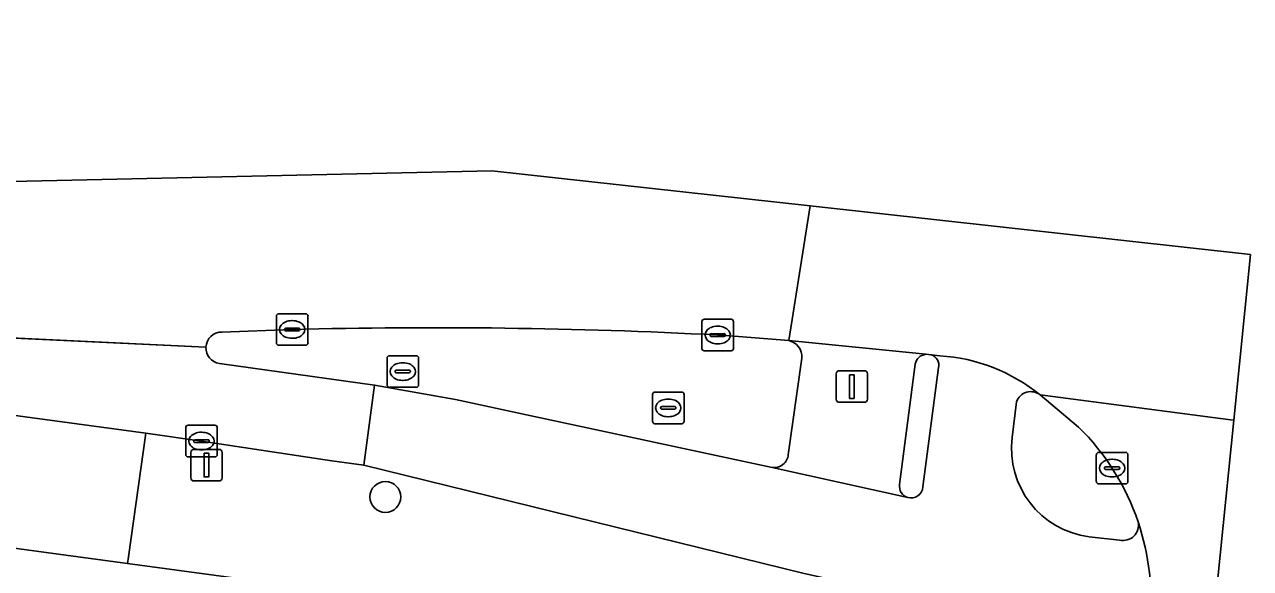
# Model space of a CAD drawing. Extents: x 161483 to 162250, y 379484 to 380833.
# Drawn here: x 162210.99 to 162249.84, y 380749.63 to 380766.86 of the extents above; entities that cross this region are included whole.
import ezdxf

# ---------------------------------------------------------------- set-up
doc = ezdxf.new("R2010")
doc.units = 0
for name, color, linetype in [('IMGEO_Boom', 7, 'Continuous'), ('IMGEO_Erf', 7, 'Continuous'), ('IMGEO_Fietspad_gesloten', 7, 'Continuous'), ('IMGEO_Fietspad_open', 7, 'Continuous'), ('IMGEO_Kolk', 7, 'Continuous'), ('IMGEO_Lichtmast', 7, 'Continuous'), ('IMGEO_Rijbaan_lokaal_gesloten', 7, 'Continuous'), ('IMGEO_Rioolput', 7, 'Continuous'), ('IMGEO_Verkeerseiland_gesloten', 7, 'Continuous'), ('IMGEO_Verkeerseiland_open', 7, 'Continuous'), ('IMGEO_Verkeersregelinstallatiepaal', 7, 'Continuous'), ('IMGEO_Voetpad_open', 7, 'Continuous')]:
    doc.layers.add(name, color=color, linetype=linetype)

msp = doc.modelspace()

# ---------------------------------------------------------------- linework, layer by layer
at = {"layer": 'IMGEO_Boom'}
msp.add_circle((162222.424, 380751.895), 0.489, dxfattribs=at)
at = {"layer": 'IMGEO_Erf'}
msp.add_lwpolyline([(162221.13, 380748.856), (162214.251, 380749.789), (162212.693, 380750), (162206.909, 380750.784), (162192.213, 380752.777), (162184.217, 380753.861)], dxfattribs=at)
at = {"layer": 'IMGEO_Fietspad_gesloten'}
for points in [[(162157.657, 380763.785), (162155.313, 380764.1), (162155.035, 380762.03), (162159.244, 380761.443), (162166.661, 380760.453), (162170.429, 380759.935), (162175.636, 380759.235), (162184.774, 380758.023), (162192.08, 380757.004), (162196.98, 380756.34), (162207.406, 380754.917), (162214.832, 380753.916), (162216.594, 380753.666), (162220.723, 380753.037), (162221.736, 380752.9), (162222.083, 380755.44), (162217.167, 380756.124)], [(162216.737, 380756.638), (162207.5, 380757.078), (162198.829, 380757.994), (162175.214, 380761.306), (162157.657, 380763.785)]]:
    msp.add_lwpolyline(points, dxfattribs=at)
msp.add_arc((162217.236, 380756.618), 0.499, 177.7461, 262.084, dxfattribs=at)
at = {"layer": 'IMGEO_Fietspad_open'}
for points in [[(162239.995, 380756.365), (162239.721, 380756.399)], [(162239.956, 380755.991), (162239.455, 380752.213)], [(162238.977, 380751.878), (162234.68, 380752.826), (162227.048, 380754.467), (162224.641, 380754.986), (162222.083, 380755.44), (162221.736, 380752.9), (162235.697, 380749.468), (162241.722, 380748.137), (162246.118, 380747.538)], [(162242.283, 380753.779), (162242.423, 380754.911)], [(162245.691, 380750.53), (162244.724, 380750.635)]]:
    msp.add_lwpolyline(points, dxfattribs=at)
for centre, radius, start, end in [((162239.605, 380756.06), 0.358, 348.8423, 71.0399), ((162239.656, 380750.792), 5.583, 50.9489, 86.5153), ((162242.876, 380754.751), 0.48, 51.7714, 160.5024), ((162245.085, 380753.435), 2.823, 173.0053, 262.6462), ((162239.085, 380752.232), 0.37, 252.9864, 357.062), ((162245.805, 380750.999), 0.483, 256.3819, 12.3307), ((162238.329, 380748.473), 8.371, 355.7091, 18.3026)]:
    msp.add_arc(centre, radius, start, end, dxfattribs=at)
at = {"layer": 'IMGEO_Kolk'}
for p, q in [((162218.97, 380756.775), (162218.97, 380757.627)), ((162219.045, 380757.701), (162219.897, 380757.701)), ((162219.458, 380757.481), (162219.483, 380757.481)), ((162219.971, 380757.627), (162219.971, 380756.775)), ((162232.454, 380756.599), (162232.454, 380757.451)), ((162232.529, 380757.525), (162233.381, 380757.525)), ((162233.455, 380757.451), (162233.455, 380756.599)), ((162219.229, 380757.195), (162219.229, 380757.207)), ((162219.667, 380757.158), (162219.269, 380757.158)), ((162219.272, 380757.244), (162219.67, 380757.244)), ((162219.713, 380757.207), (162219.713, 380757.195)), ((162232.713, 380757.019), (162232.713, 380757.031)), ((162232.756, 380757.068), (162233.154, 380757.068)), ((162232.942, 380757.305), (162232.967, 380757.305)), ((162233.197, 380757.031), (162233.197, 380757.019)), ((162219.897, 380756.701), (162219.045, 380756.701)), ((162219.481, 380756.921), (162219.456, 380756.921)), ((162233.151, 380756.982), (162232.753, 380756.982)), ((162232.965, 380756.745), (162232.94, 380756.745)), ((162233.381, 380756.525), (162232.529, 380756.525)), ((162216.096, 380753.239), (162216.096, 380754.091)), ((162216.171, 380754.165), (162217.023, 380754.165)), ((162216.584, 380753.945), (162216.609, 380753.945)), ((162217.097, 380754.091), (162217.097, 380753.239)), ((162216.355, 380753.659), (162216.355, 380753.671)), ((162216.793, 380753.622), (162216.395, 380753.622)), ((162216.398, 380753.708), (162216.796, 380753.708)), ((162216.839, 380753.671), (162216.839, 380753.659)), ((162217.023, 380753.165), (162216.171, 380753.165)), ((162216.607, 380753.385), (162216.582, 380753.385)), ((162244.953, 380752.382), (162244.953, 380753.234)), ((162245.028, 380753.308), (162245.88, 380753.308)), ((162245.954, 380753.234), (162245.954, 380752.382)), ((162245.212, 380752.802), (162245.212, 380752.814)), ((162245.65, 380752.765), (162245.252, 380752.765)), ((162245.255, 380752.851), (162245.653, 380752.851)), ((162245.441, 380753.088), (162245.466, 380753.088)), ((162245.696, 380752.814), (162245.696, 380752.802)), ((162245.464, 380752.528), (162245.439, 380752.528)), ((162245.88, 380752.308), (162245.028, 380752.308))]:
    msp.add_line(p, q, dxfattribs=at)
for points in [[(162218.97, 380756.775), (162218.97, 380757.627)], [(162219.045, 380757.701), (162219.897, 380757.701)], [(162219.971, 380757.627), (162219.971, 380756.775)], [(162232.454, 380756.599), (162232.454, 380757.451)], [(162232.529, 380757.525), (162233.381, 380757.525)], [(162233.455, 380757.451), (162233.455, 380756.599)], [(162219.897, 380756.701), (162219.045, 380756.701)], [(162233.381, 380756.525), (162232.529, 380756.525)], [(162216.096, 380753.239), (162216.096, 380754.091)], [(162216.171, 380754.165), (162217.023, 380754.165)], [(162217.097, 380754.091), (162217.097, 380753.239)], [(162217.023, 380753.165), (162216.171, 380753.165)], [(162244.953, 380752.382), (162244.953, 380753.234)], [(162245.028, 380753.308), (162245.88, 380753.308)], [(162245.954, 380753.234), (162245.954, 380752.382)], [(162245.88, 380752.308), (162245.028, 380752.308)]]:
    msp.add_lwpolyline(points, dxfattribs=at)
for centre, radius, start, end in [((162219.047, 380757.625), 0.0765, 91.552, 178.448), ((162219.047, 380757.625), 0.0765, 91.552, 178.448), ((162219.895, 380757.625), 0.0765, 1.552, 88.448), ((162219.895, 380757.625), 0.0765, 1.552, 88.448), ((162232.531, 380757.449), 0.0765, 91.552, 178.448), ((162232.531, 380757.449), 0.0765, 91.552, 178.448), ((162233.379, 380757.449), 0.0765, 1.552, 88.448), ((162233.379, 380757.449), 0.0765, 1.552, 88.448), ((162219.269, 380757.204), 0.0403, 85.8775, 175.7526), ((162219.266, 380757.194), 0.0366, 178.938, 274.7102), ((162219.67, 380757.201), 0.043, 264.8664, 352.4533), ((162219.674, 380757.206), 0.0386, 1.7309, 96.639), ((162232.753, 380757.028), 0.0403, 85.8775, 175.7526), ((162232.75, 380757.018), 0.0366, 178.938, 274.7102), ((162233.154, 380757.025), 0.043, 264.8664, 352.4533), ((162233.158, 380757.03), 0.0386, 1.7309, 96.639), ((162219.047, 380756.777), 0.0765, 181.552, 268.448), ((162219.047, 380756.777), 0.0765, 181.552, 268.448), ((162219.895, 380756.777), 0.0765, 271.552, 358.448), ((162219.895, 380756.777), 0.0765, 271.552, 358.448), ((162232.531, 380756.601), 0.0765, 181.552, 268.448), ((162232.531, 380756.601), 0.0765, 181.552, 268.448), ((162233.379, 380756.601), 0.0765, 271.552, 358.448), ((162233.379, 380756.601), 0.0765, 271.552, 358.448), ((162216.173, 380754.089), 0.0765, 91.552, 178.448), ((162216.173, 380754.089), 0.0765, 91.552, 178.448), ((162217.021, 380754.089), 0.0765, 1.552, 88.448), ((162217.021, 380754.089), 0.0765, 1.552, 88.448), ((162216.395, 380753.668), 0.0403, 85.8775, 175.7526), ((162216.392, 380753.658), 0.0366, 178.938, 274.7102), ((162216.796, 380753.665), 0.043, 264.8664, 352.4533), ((162216.8, 380753.67), 0.0386, 1.7309, 96.639), ((162216.173, 380753.241), 0.0765, 181.552, 268.448), ((162216.173, 380753.241), 0.0765, 181.552, 268.448), ((162217.021, 380753.241), 0.0765, 271.552, 358.448), ((162217.021, 380753.241), 0.0765, 271.552, 358.448), ((162245.03, 380753.232), 0.0765, 91.552, 178.448), ((162245.03, 380753.232), 0.0765, 91.552, 178.448), ((162245.878, 380753.232), 0.0765, 1.552, 88.448), ((162245.878, 380753.232), 0.0765, 1.552, 88.448), ((162245.252, 380752.811), 0.0403, 85.8775, 175.7526), ((162245.249, 380752.801), 0.0366, 178.938, 274.7102), ((162245.653, 380752.808), 0.043, 264.8664, 352.4533), ((162245.657, 380752.813), 0.0386, 1.7309, 96.639), ((162245.03, 380752.384), 0.0765, 181.552, 268.448), ((162245.03, 380752.384), 0.0765, 181.552, 268.448), ((162245.878, 380752.384), 0.0765, 271.552, 358.448), ((162245.878, 380752.384), 0.0765, 271.552, 358.448)]:
    msp.add_arc(centre, radius, start, end, dxfattribs=at)
for centre, major_axis, ratio, start_param, end_param in [((162219.457, 380757.201), (-0.387, 0.002), 0.722429, 4.712389, 7.853982), ((162219.482, 380757.201), (-0.39, 0.002), 0.717154, 1.570796, 4.712389), ((162232.941, 380757.025), (-0.387, 0.002), 0.722429, 4.712389, 7.853982), ((162232.966, 380757.025), (-0.39, 0.002), 0.717154, 1.570796, 4.712389), ((162216.583, 380753.665), (-0.387, 0.002), 0.722429, 4.712389, 7.853982), ((162216.608, 380753.665), (-0.39, 0.002), 0.717154, 1.570796, 4.712389), ((162245.44, 380752.808), (-0.387, 0.002), 0.722429, 4.712389, 7.853982), ((162245.465, 380752.808), (-0.39, 0.002), 0.717154, 1.570796, 4.712389)]:
    msp.add_ellipse(centre, major_axis=major_axis, ratio=ratio, start_param=start_param, end_param=end_param, dxfattribs=at)
at = {"layer": 'IMGEO_Lichtmast'}
for p, q in [((162216.257, 380752.502), (162216.257, 380753.302)), ((162216.257, 380753.302), (162216.257, 380752.502)), ((162216.357, 380753.402), (162217.147, 380753.402)), ((162217.147, 380753.402), (162216.357, 380753.402)), ((162217.247, 380753.302), (162217.247, 380752.502)), ((162217.247, 380752.502), (162217.247, 380753.302)), ((162217.147, 380752.402), (162216.357, 380752.402)), ((162216.357, 380752.402), (162217.147, 380752.402))]:
    msp.add_line(p, q, dxfattribs=at)
msp.add_lwpolyline([(162216.677, 380753.277), (162216.827, 380753.277), (162216.827, 380752.527), (162216.677, 380752.527), (162216.677, 380753.277)], dxfattribs=at)
for centre, start, end in [((162216.357, 380753.302), 90, 180), ((162216.357, 380753.302), 90, 180), ((162217.147, 380753.302), 0, 90), ((162217.147, 380753.302), 360, 90), ((162216.357, 380752.502), 180, 270), ((162216.357, 380752.502), 180, 270), ((162217.147, 380752.502), 270, 0), ((162217.147, 380752.502), 270, 0)]:
    msp.add_arc(centre, 0.1, start, end, dxfattribs=at)
at = {"layer": 'IMGEO_Rijbaan_lokaal_gesloten'}
for points in [[(162235.883, 380761.117), (162225.793, 380762.232), (162195.841, 380761.556), (162155.522, 380766.113), (162152.312, 380766.476), (162100.246, 380775.712), (162094.38, 380775.785), (162063.3, 380779.137), (162022.247, 380782.773), (161914.65, 380797.204), (161859.959, 380804.218), (161826.791, 380811.355), (161807.579, 380816.265), (161765.369, 380823.138), (161719.379, 380829.094), (161719.203, 380827.684), (161722.585, 380827.174), (161725.837, 380826.617)], [(161833.402, 380807.634), (161845.075, 380805.921), (161887.22, 380800.191), (161944.816, 380792.342), (162034.971, 380780.165), (162056.354, 380777.224), (162056.903, 380777.191), (162081.643, 380775.785), (162086.162, 380775.288), (162093.056, 380774.264), (162108.19, 380772.217), (162118.907, 380770.062), (162138.618, 380766.344), (162139.976, 380766.161), (162155.313, 380764.1), (162157.657, 380763.785), (162175.214, 380761.306), (162198.829, 380757.994), (162207.5, 380757.078), (162216.737, 380756.638)], [(162232.951, 380757.026), (162235.204, 380756.847), (162235.883, 380761.117)], [(162249.309, 380754.329), (162249.838, 380759.576), (162235.883, 380761.117), (162235.204, 380756.847), (162239.546, 380756.416), (162239.721, 380756.399), (162239.995, 380756.365)], [(162217.243, 380757.119), (162219.471, 380757.202)], [(162248.541, 380746.718), (162249.309, 380754.329), (162249.285, 380754.332), (162243.173, 380755.128), (162244.392, 380754.108)], [(162243.173, 380755.128), (162249.285, 380754.332), (162249.309, 380754.329)]]:
    msp.add_lwpolyline(points, dxfattribs=at)
for centre, radius, start, end in [((162217.237, 380756.619), 0.501, 89.3299, 177.7682), ((162223.913, 380581.108), 176.15, 87.05894, 91.44499), ((162239.656, 380750.792), 5.583, 50.9489, 86.5153), ((162239.11, 380748.704), 7.556, 18.5003, 45.6543), ((162238.329, 380748.473), 8.371, 355.7091, 18.3026)]:
    msp.add_arc(centre, radius, start, end, dxfattribs=at)
at = {"layer": 'IMGEO_Rioolput'}
for p, q in [((162222.475, 380755.442), (162222.475, 380756.294)), ((162222.55, 380756.368), (162223.402, 380756.368)), ((162223.476, 380756.294), (162223.476, 380755.442)), ((162222.734, 380755.862), (162222.734, 380755.874)), ((162223.172, 380755.825), (162222.774, 380755.825)), ((162222.777, 380755.911), (162223.175, 380755.911)), ((162222.963, 380756.148), (162222.988, 380756.148)), ((162223.218, 380755.874), (162223.218, 380755.862)), ((162222.986, 380755.588), (162222.961, 380755.588)), ((162223.402, 380755.368), (162222.55, 380755.368)), ((162230.887, 380754.29), (162230.887, 380755.142)), ((162230.962, 380755.216), (162231.814, 380755.216)), ((162231.888, 380755.142), (162231.888, 380754.29)), ((162231.146, 380754.71), (162231.146, 380754.722)), ((162231.584, 380754.673), (162231.186, 380754.673)), ((162231.189, 380754.759), (162231.587, 380754.759)), ((162231.375, 380754.996), (162231.4, 380754.996)), ((162231.63, 380754.722), (162231.63, 380754.71)), ((162231.398, 380754.436), (162231.373, 380754.436)), ((162231.814, 380754.216), (162230.962, 380754.216))]:
    msp.add_line(p, q, dxfattribs=at)
for points in [[(162222.475, 380755.442), (162222.475, 380756.294)], [(162222.55, 380756.368), (162223.402, 380756.368)], [(162223.476, 380756.294), (162223.476, 380755.442)], [(162223.402, 380755.368), (162222.55, 380755.368)], [(162230.887, 380754.29), (162230.887, 380755.142)], [(162230.962, 380755.216), (162231.814, 380755.216)], [(162231.888, 380755.142), (162231.888, 380754.29)], [(162231.814, 380754.216), (162230.962, 380754.216)]]:
    msp.add_lwpolyline(points, dxfattribs=at)
for centre, radius, start, end in [((162222.552, 380756.292), 0.0765, 91.552, 178.448), ((162222.552, 380756.292), 0.0765, 91.552, 178.448), ((162223.4, 380756.292), 0.0765, 1.552, 88.448), ((162223.4, 380756.292), 0.0765, 1.552, 88.448), ((162222.774, 380755.871), 0.0403, 85.8775, 175.7526), ((162222.771, 380755.861), 0.0366, 178.938, 274.7102), ((162223.175, 380755.868), 0.043, 264.8664, 352.4533), ((162223.179, 380755.873), 0.0386, 1.7309, 96.639), ((162222.552, 380755.444), 0.0765, 181.552, 268.448), ((162222.552, 380755.444), 0.0765, 181.552, 268.448), ((162223.4, 380755.444), 0.0765, 271.552, 358.448), ((162223.4, 380755.444), 0.0765, 271.552, 358.448), ((162230.964, 380755.14), 0.0765, 91.552, 178.448), ((162230.964, 380755.14), 0.0765, 91.552, 178.448), ((162231.812, 380755.14), 0.0765, 1.552, 88.448), ((162231.812, 380755.14), 0.0765, 1.552, 88.448), ((162231.186, 380754.719), 0.0403, 85.8775, 175.7526), ((162231.183, 380754.709), 0.0366, 178.938, 274.7102), ((162231.587, 380754.716), 0.043, 264.8664, 352.4533), ((162231.591, 380754.721), 0.0386, 1.7309, 96.639), ((162230.964, 380754.292), 0.0765, 181.552, 268.448), ((162230.964, 380754.292), 0.0765, 181.552, 268.448), ((162231.812, 380754.292), 0.0765, 271.552, 358.448), ((162231.812, 380754.292), 0.0765, 271.552, 358.448)]:
    msp.add_arc(centre, radius, start, end, dxfattribs=at)
for centre, major_axis, ratio, start_param, end_param in [((162222.962, 380755.868), (-0.387, 0.002), 0.722429, 4.712389, 7.853982), ((162222.987, 380755.868), (-0.39, 0.002), 0.717154, 1.570796, 4.712389), ((162231.374, 380754.716), (-0.387, 0.002), 0.722429, 4.712389, 7.853982), ((162231.399, 380754.716), (-0.39, 0.002), 0.717154, 1.570796, 4.712389)]:
    msp.add_ellipse(centre, major_axis=major_axis, ratio=ratio, start_param=start_param, end_param=end_param, dxfattribs=at)
at = {"layer": 'IMGEO_Verkeerseiland_gesloten'}
for points in [[(162239.721, 380756.399), (162239.546, 380756.416)], [(162239.215, 380756.1), (162238.719, 380752.289)], [(162239.455, 380752.213), (162239.956, 380755.991)], [(162244.392, 380754.108), (162243.173, 380755.128)], [(162242.423, 380754.911), (162242.283, 380753.779)], [(162244.724, 380750.635), (162245.691, 380750.53)]]:
    msp.add_lwpolyline(points, dxfattribs=at)
for centre, radius, start, end in [((162239.592, 380756.036), 0.382, 96.9082, 170.4356), ((162239.605, 380756.06), 0.358, 348.8423, 71.0399), ((162242.876, 380754.751), 0.48, 51.7714, 160.5024), ((162239.11, 380748.704), 7.556, 18.5003, 45.6543), ((162245.085, 380753.435), 2.823, 173.0053, 262.6462), ((162239.083, 380752.231), 0.369, 171.0003, 253.2357), ((162239.085, 380752.232), 0.37, 252.9864, 357.062), ((162245.805, 380750.999), 0.483, 256.3819, 12.3307)]:
    msp.add_arc(centre, radius, start, end, dxfattribs=at)
at = {"layer": 'IMGEO_Verkeerseiland_open'}
for points in [[(162219.471, 380757.202), (162217.243, 380757.119)], [(162235.204, 380756.847), (162232.951, 380757.026)], [(162235.192, 380753.234), (162235.617, 380756.295)], [(162217.167, 380756.124), (162222.083, 380755.44), (162224.641, 380754.986), (162227.048, 380754.467), (162234.68, 380752.826)]]:
    msp.add_lwpolyline(points, dxfattribs=at)
for centre, radius, start, end in [((162217.237, 380756.619), 0.501, 89.3299, 177.7682), ((162223.913, 380581.108), 176.15, 87.05894, 91.44499), ((162217.236, 380756.618), 0.499, 177.7461, 262.084), ((162235.109, 380756.346), 0.51, 354.3167, 79.2901), ((162234.736, 380753.282), 0.459, 263.0472, 354.0537)]:
    msp.add_arc(centre, radius, start, end, dxfattribs=at)
at = {"layer": 'IMGEO_Verkeersregelinstallatiepaal'}
for p, q in [((162236.807, 380755.894), (162237.597, 380755.894)), ((162237.597, 380755.894), (162236.807, 380755.894)), ((162236.707, 380754.994), (162236.707, 380755.794)), ((162236.707, 380755.794), (162236.707, 380754.994)), ((162237.697, 380755.794), (162237.697, 380754.994)), ((162237.697, 380754.994), (162237.697, 380755.794)), ((162237.597, 380754.894), (162236.807, 380754.894)), ((162236.807, 380754.894), (162237.597, 380754.894))]:
    msp.add_line(p, q, dxfattribs=at)
msp.add_lwpolyline([(162237.127, 380755.769), (162237.277, 380755.769), (162237.277, 380755.019), (162237.127, 380755.019), (162237.127, 380755.769)], dxfattribs=at)
for centre, start, end in [((162236.807, 380755.794), 90, 180), ((162236.807, 380755.794), 90, 180), ((162237.597, 380755.794), 0, 90), ((162237.597, 380755.794), 360, 90), ((162236.807, 380754.994), 180, 270), ((162236.807, 380754.994), 180, 270), ((162237.597, 380754.994), 270, 0), ((162237.597, 380754.994), 270, 0)]:
    msp.add_arc(centre, 0.1, start, end, dxfattribs=at)
at = {"layer": 'IMGEO_Voetpad_open'}
for points in [[(162239.546, 380756.416), (162235.204, 380756.847)], [(162235.617, 380756.295), (162235.192, 380753.234)], [(162238.719, 380752.289), (162239.215, 380756.1)], [(162221.736, 380752.9), (162220.723, 380753.037), (162216.594, 380753.666), (162214.832, 380753.916), (162214.281, 380750), (162214.251, 380749.789), (162221.13, 380748.856), (162228.77, 380747.712), (162231.758, 380747.317), (162231.552, 380745.848), (162237.823, 380744.988), (162237.994, 380746.353)], [(162235.697, 380749.468), (162221.736, 380752.9)], [(162234.68, 380752.826), (162238.977, 380751.878)]]:
    msp.add_lwpolyline(points, dxfattribs=at)
msp.add_lwpolyline([(162212.693, 380750), (162214.251, 380749.789), (162214.281, 380750), (162214.832, 380753.916), (162207.406, 380754.917), (162206.909, 380750.784)], close=True, dxfattribs=at)
for centre, radius, start, end in [((162235.109, 380756.346), 0.51, 354.3167, 79.2901), ((162239.592, 380756.036), 0.382, 96.9082, 170.4356), ((162234.736, 380753.282), 0.459, 263.0472, 354.0537), ((162239.083, 380752.231), 0.369, 171.0003, 253.2357)]:
    msp.add_arc(centre, radius, start, end, dxfattribs=at)

doc.saveas('drawing.dxf')
